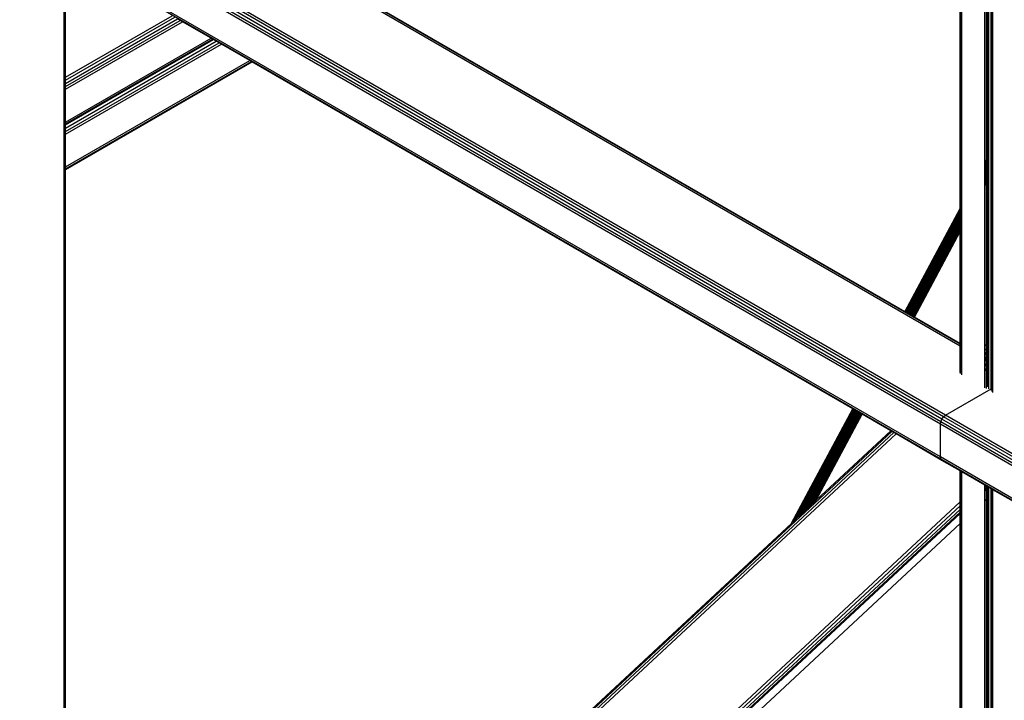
# Model space of a CAD drawing. Header units: millimetres. Extents: x 10 to 1250, y -62 to 528.
# Tile 527 of 656: x 598.937 to 600.015, y 508.25 to 508.995. Entities that reach past the tile are written whole.
import ezdxf

# ---------------------------------------------------------------- set-up
doc = ezdxf.new("R2010")
doc.units = ezdxf.units.MM
doc.header["$LTSCALE"] = 0.05

msp = doc.modelspace()

# ---------------------------------------------------------------- linework, layer by layer
at = {"color": 8}
for p, q in [((599.9683, 508.6064), (599.9683, 510.0375)), ((600.0022, 508.8551), (600.0022, 509.4172)), ((599.9932, 508.8383), (599.9932, 509.412)), ((599.9953, 508.8422), (599.9953, 509.4132)), ((599.9955, 508.8425), (599.9955, 509.4133)), ((599.9965, 508.8445), (599.9965, 509.4139)), ((599.9977, 508.8467), (599.9977, 509.4146)), ((600.0002, 508.8513), (600.0002, 509.416)), ((600.0004, 508.8517), (600.0004, 509.4162)), ((600.0009, 508.8525), (600.0009, 509.4164)), ((599.9664, 508.7884), (599.9664, 509.3966)), ((599.9669, 508.7893), (599.9669, 509.3968)), ((599.9664, 508.6377), (598.9875, 509.2029)), ((599.9664, 508.6397), (598.9893, 509.2039)), ((599.9447, 508.5523), (598.8391, 509.1906)), ((599.9451, 508.555), (598.8395, 509.1934)), ((599.9464, 508.5579), (598.8407, 509.1962)), ((599.9482, 508.5604), (598.8426, 509.1987)), ((599.9504, 508.5621), (598.8448, 509.2004)), ((599.9447, 508.5164), (598.8391, 509.1547)), ((599.9451, 508.5141), (598.8395, 509.1525)), ((599.9058, 508.6754), (599.3116, 509.0185)), ((598.9852, 508.9307), (598.9852, 509.0156)), ((598.9866, 508.9315), (598.9866, 509.0164)), ((598.987, 508.9318), (598.987, 509.0166)), ((598.987, 508.9318), (599.1038, 508.9992)), ((598.987, 508.9288), (599.1064, 508.9977)), ((598.987, 508.9252), (599.1095, 508.9959)), ((598.987, 508.9217), (599.1125, 508.9941)), ((598.987, 508.9187), (599.1151, 508.9926)), ((599.1125, 508.9941), (599.1095, 508.9959)), ((599.1151, 508.9926), (599.1125, 508.9941)), ((599.1462, 508.9747), (599.1151, 508.9926)), ((598.987, 508.8828), (599.1462, 508.9747)), ((598.987, 508.8808), (599.1479, 508.9737)), ((598.987, 508.8801), (599.1486, 508.9733)), ((598.987, 508.8798), (599.1488, 508.9732)), ((598.987, 508.8762), (599.1519, 508.9714)), ((598.987, 508.8727), (599.155, 508.9696)), ((598.987, 508.8697), (599.1576, 508.9681)), ((599.1479, 508.9737), (599.1462, 508.9747)), ((599.1486, 508.9733), (599.1479, 508.9737)), ((599.1488, 508.9732), (599.1486, 508.9733)), ((599.1519, 508.9714), (599.1488, 508.9732)), ((599.155, 508.9696), (599.1519, 508.9714)), ((599.1576, 508.9681), (599.155, 508.9696)), ((599.1886, 508.9502), (599.1576, 508.9681)), ((598.987, 508.8338), (599.1886, 508.9502)), ((598.987, 508.8318), (599.1904, 508.9492)), ((598.987, 508.8311), (599.191, 508.9488)), ((599.1904, 508.9492), (599.1886, 508.9502)), ((599.191, 508.9488), (599.1904, 508.9492)), ((599.8488, 508.5691), (599.191, 508.9488)), ((598.9866, 508.9315), (598.987, 508.9318)), ((598.987, 508.9288), (598.987, 508.9318)), ((598.9852, 508.9307), (598.9866, 508.9315)), ((598.9852, 508.9277), (598.9852, 508.9307)), ((598.9852, 508.9277), (598.9866, 508.9285)), ((598.9852, 508.9242), (598.9852, 508.9277)), ((598.9852, 508.9242), (598.9866, 508.925)), ((598.9852, 508.9206), (598.9852, 508.9242)), ((598.9852, 508.9206), (598.9866, 508.9214)), ((598.9866, 508.9285), (598.9866, 508.9315)), ((598.9866, 508.9285), (598.987, 508.9288)), ((598.9866, 508.925), (598.9866, 508.9285)), ((598.9866, 508.925), (598.987, 508.9252)), ((598.9866, 508.9214), (598.9866, 508.925)), ((598.9866, 508.9214), (598.987, 508.9217)), ((598.9866, 508.9184), (598.9866, 508.9214)), ((598.987, 508.9252), (598.987, 508.9288)), ((598.987, 508.9217), (598.987, 508.9252)), ((598.987, 508.9187), (598.987, 508.9217)), ((598.9852, 508.9176), (598.9852, 508.9206)), ((598.9852, 508.9176), (598.9866, 508.9184)), ((598.9852, 508.8817), (598.9852, 508.9176)), ((598.9866, 508.9184), (598.987, 508.9187)), ((598.9866, 508.8825), (598.9866, 508.9184)), ((598.987, 508.8828), (598.987, 508.9187)), ((598.9852, 508.8817), (598.9866, 508.8825)), ((598.9852, 508.8797), (598.9852, 508.8817)), ((598.9852, 508.8797), (598.9866, 508.8805)), ((598.9852, 508.879), (598.9866, 508.8798)), ((598.9852, 508.879), (598.9852, 508.8797)), ((598.9852, 508.8787), (598.9866, 508.8795)), ((598.9852, 508.8787), (598.9852, 508.879)), ((598.9852, 508.8752), (598.9852, 508.8787)), ((598.9866, 508.8825), (598.987, 508.8828)), ((598.9866, 508.8805), (598.9866, 508.8825)), ((598.9866, 508.8805), (598.987, 508.8808)), ((598.9866, 508.8798), (598.9866, 508.8805)), ((598.9866, 508.8798), (598.987, 508.8801)), ((598.9866, 508.8795), (598.987, 508.8798)), ((598.9866, 508.8795), (598.9866, 508.8798)), ((598.9866, 508.876), (598.9866, 508.8795)), ((598.987, 508.8808), (598.987, 508.8828)), ((598.987, 508.8801), (598.987, 508.8808)), ((598.987, 508.8798), (598.987, 508.8801)), ((598.987, 508.8762), (598.987, 508.8798)), ((598.9852, 508.8752), (598.9866, 508.876)), ((598.9852, 508.8716), (598.9852, 508.8752)), ((598.9852, 508.8716), (598.9866, 508.8724)), ((598.9852, 508.8686), (598.9852, 508.8716)), ((598.9852, 508.8686), (598.9866, 508.8694)), ((598.9852, 508.8327), (598.9852, 508.8686)), ((598.9866, 508.876), (598.987, 508.8762)), ((598.9866, 508.8724), (598.9866, 508.876)), ((598.9866, 508.8724), (598.987, 508.8727)), ((598.9866, 508.8694), (598.9866, 508.8724)), ((598.9866, 508.8694), (598.987, 508.8697)), ((598.9866, 508.8335), (598.9866, 508.8694)), ((598.987, 508.8727), (598.987, 508.8762)), ((598.987, 508.8697), (598.987, 508.8727)), ((598.987, 508.8338), (598.987, 508.8697)), ((599.9965, 508.8445), (599.9977, 508.8467)), ((599.9965, 508.8443), (599.9977, 508.8466)), ((599.9965, 508.844), (599.9977, 508.8463)), ((599.9965, 508.8435), (599.9977, 508.8458)), ((599.9977, 508.8466), (599.9977, 508.8467)), ((599.9977, 508.8463), (599.9977, 508.8466)), ((599.9977, 508.8458), (599.9977, 508.8463)), ((599.9977, 508.8451), (599.9977, 508.8458)), ((600.0002, 508.8513), (600.0004, 508.8517)), ((600.0002, 508.8512), (600.0004, 508.8515)), ((600.0002, 508.8512), (600.0002, 508.8513)), ((600.0002, 508.8508), (600.0004, 508.8512)), ((600.0002, 508.8508), (600.0002, 508.8512)), ((600.0002, 508.8503), (600.0002, 508.8508)), ((600.0002, 508.8503), (600.0004, 508.8507)), ((600.0002, 508.8496), (600.0002, 508.8503)), ((600.0002, 508.8496), (600.0004, 508.85)), ((600.0002, 508.8488), (600.0002, 508.8496)), ((600.0002, 508.8488), (600.0004, 508.8491)), ((600.0002, 508.8477), (600.0002, 508.8488)), ((600.0002, 508.8477), (600.0004, 508.8481)), ((600.0002, 508.8466), (600.0002, 508.8477)), ((600.0002, 508.8466), (600.0004, 508.8469)), ((600.0002, 508.8453), (600.0002, 508.8466)), ((600.0002, 508.8453), (600.0004, 508.8456)), ((600.0004, 508.8517), (600.0009, 508.8525)), ((600.0004, 508.8515), (600.0009, 508.8524)), ((600.0004, 508.8512), (600.0009, 508.8521)), ((600.0004, 508.8515), (600.0004, 508.8517)), ((600.0004, 508.8507), (600.0009, 508.8516)), ((600.0004, 508.8512), (600.0004, 508.8515)), ((600.0004, 508.8507), (600.0004, 508.8512)), ((600.0004, 508.85), (600.0009, 508.8509)), ((600.0004, 508.85), (600.0004, 508.8507)), ((600.0004, 508.8491), (600.0009, 508.85)), ((600.0004, 508.8491), (600.0004, 508.85)), ((600.0004, 508.8481), (600.0004, 508.8491)), ((600.0004, 508.8481), (600.0009, 508.849)), ((600.0004, 508.8469), (600.0004, 508.8481)), ((600.0004, 508.8469), (600.0009, 508.8478)), ((600.0004, 508.8456), (600.0004, 508.8469)), ((600.0004, 508.8456), (600.0009, 508.8465)), ((600.0004, 508.8442), (600.0004, 508.8456)), ((600.0009, 508.8525), (600.0022, 508.8551)), ((600.0009, 508.8524), (600.0022, 508.855)), ((600.0009, 508.8521), (600.0022, 508.8547)), ((600.0009, 508.8516), (600.0022, 508.8542)), ((600.0009, 508.8509), (600.0022, 508.8535)), ((600.0009, 508.85), (600.0022, 508.8526)), ((600.0009, 508.8524), (600.0009, 508.8525)), ((600.0009, 508.8521), (600.0009, 508.8524)), ((600.0009, 508.8516), (600.0009, 508.8521)), ((600.0009, 508.849), (600.0022, 508.8516)), ((600.0009, 508.8509), (600.0009, 508.8516)), ((600.0009, 508.85), (600.0009, 508.8509)), ((600.0009, 508.8478), (600.0022, 508.8504)), ((600.0009, 508.849), (600.0009, 508.85)), ((600.0009, 508.8465), (600.0022, 508.8491)), ((600.0009, 508.8478), (600.0009, 508.849)), ((600.0009, 508.8465), (600.0009, 508.8478)), ((600.0009, 508.8451), (600.0022, 508.8477)), ((600.0009, 508.8451), (600.0009, 508.8465)), ((600.0009, 508.8436), (600.0022, 508.8462)), ((600.0022, 508.855), (600.0022, 508.8551)), ((600.0022, 508.8547), (600.0022, 508.855)), ((600.0022, 508.8542), (600.0022, 508.8547)), ((600.0022, 508.8535), (600.0022, 508.8542)), ((600.0022, 508.8526), (600.0022, 508.8535)), ((600.0022, 508.8516), (600.0022, 508.8526)), ((600.0022, 508.8504), (600.0022, 508.8516)), ((600.0022, 508.8491), (600.0022, 508.8504)), ((600.0022, 508.8477), (600.0022, 508.8491)), ((600.0022, 508.8462), (600.0022, 508.8477)), ((600.0022, 508.8447), (600.0022, 508.8462)), ((599.9932, 508.8383), (599.9953, 508.8422)), ((599.9932, 508.8382), (599.9953, 508.8421)), ((599.9932, 508.8379), (599.9953, 508.8417)), ((599.9932, 508.8374), (599.9953, 508.8412)), ((599.9932, 508.8367), (599.9953, 508.8405)), ((599.9932, 508.8358), (599.9953, 508.8397)), ((599.9932, 508.8348), (599.9953, 508.8386)), ((599.9932, 508.8382), (599.9932, 508.8383)), ((599.9932, 508.8379), (599.9932, 508.8382)), ((599.9932, 508.8374), (599.9932, 508.8379)), ((599.9932, 508.8336), (599.9953, 508.8375)), ((599.9932, 508.8367), (599.9932, 508.8374)), ((599.9932, 508.8358), (599.9932, 508.8367)), ((599.9932, 508.8323), (599.9953, 508.8362)), ((599.9932, 508.8348), (599.9932, 508.8358)), ((599.9932, 508.8336), (599.9932, 508.8348)), ((599.9932, 508.8309), (599.9953, 508.8347)), ((599.9953, 508.8422), (599.9955, 508.8425)), ((599.9953, 508.8421), (599.9955, 508.8424)), ((599.9953, 508.8421), (599.9953, 508.8422)), ((599.9953, 508.8417), (599.9955, 508.8421)), ((599.9953, 508.8417), (599.9953, 508.8421)), ((599.9953, 508.8412), (599.9953, 508.8417)), ((599.9953, 508.8412), (599.9955, 508.8416)), ((599.9953, 508.8405), (599.9953, 508.8412)), ((599.9953, 508.8405), (599.9955, 508.8409)), ((599.9953, 508.8397), (599.9953, 508.8405)), ((599.9953, 508.8397), (599.9955, 508.84)), ((599.9953, 508.8386), (599.9953, 508.8397)), ((599.9953, 508.8386), (599.9955, 508.839)), ((599.9953, 508.8375), (599.9953, 508.8386)), ((599.9953, 508.8375), (599.9955, 508.8378)), ((599.9953, 508.8362), (599.9953, 508.8375)), ((599.9953, 508.8362), (599.9955, 508.8365)), ((599.9953, 508.8347), (599.9953, 508.8362)), ((599.9953, 508.8347), (599.9955, 508.8351)), ((599.9953, 508.8333), (599.9953, 508.8347)), ((599.9955, 508.8425), (599.9965, 508.8445)), ((599.9955, 508.8424), (599.9965, 508.8443)), ((599.9955, 508.8421), (599.9965, 508.844)), ((599.9955, 508.8416), (599.9965, 508.8435)), ((599.9955, 508.8409), (599.9965, 508.8428)), ((599.9955, 508.8424), (599.9955, 508.8425)), ((599.9955, 508.8421), (599.9955, 508.8424)), ((599.9955, 508.8416), (599.9955, 508.8421)), ((599.9955, 508.84), (599.9965, 508.8419)), ((599.9955, 508.8409), (599.9955, 508.8416)), ((599.9955, 508.839), (599.9965, 508.8409)), ((599.9955, 508.84), (599.9955, 508.8409)), ((599.9955, 508.839), (599.9955, 508.84)), ((599.9955, 508.8378), (599.9965, 508.8397)), ((599.9955, 508.8378), (599.9955, 508.839)), ((599.9955, 508.8365), (599.9965, 508.8384)), ((599.9955, 508.8365), (599.9955, 508.8378)), ((599.9955, 508.8351), (599.9965, 508.837)), ((599.9955, 508.8351), (599.9955, 508.8365)), ((599.9955, 508.8336), (599.9965, 508.8355)), ((599.9955, 508.8336), (599.9955, 508.8351)), ((599.9965, 508.8428), (599.9977, 508.8451)), ((599.9965, 508.8443), (599.9965, 508.8445)), ((599.9965, 508.844), (599.9965, 508.8443)), ((599.9965, 508.8419), (599.9977, 508.8442)), ((599.9965, 508.8435), (599.9965, 508.844)), ((599.9965, 508.8428), (599.9965, 508.8435)), ((599.9965, 508.8409), (599.9977, 508.8432)), ((599.9965, 508.8419), (599.9965, 508.8428)), ((599.9965, 508.8397), (599.9977, 508.842)), ((599.9965, 508.8409), (599.9965, 508.8419)), ((599.9965, 508.8397), (599.9965, 508.8409)), ((599.9965, 508.8384), (599.9977, 508.8407)), ((599.9965, 508.8384), (599.9965, 508.8397)), ((599.9965, 508.837), (599.9977, 508.8393)), ((599.9965, 508.837), (599.9965, 508.8384)), ((599.9965, 508.8355), (599.9977, 508.8378)), ((599.9965, 508.8355), (599.9965, 508.837)), ((599.9965, 508.834), (599.9977, 508.8363)), ((599.9965, 508.834), (599.9965, 508.8355)), ((599.9977, 508.8442), (599.9977, 508.8451)), ((599.9977, 508.8432), (599.9977, 508.8442)), ((599.9977, 508.842), (599.9977, 508.8432)), ((599.9977, 508.8407), (599.9977, 508.842)), ((599.9977, 508.8393), (599.9977, 508.8407)), ((599.9977, 508.8378), (599.9977, 508.8393)), ((599.9977, 508.8363), (599.9977, 508.8378)), ((599.9977, 508.8347), (599.9977, 508.8363)), ((600.0002, 508.8439), (600.0002, 508.8453)), ((600.0002, 508.8439), (600.0004, 508.8442)), ((600.0002, 508.8424), (600.0002, 508.8439)), ((600.0002, 508.8424), (600.0004, 508.8427)), ((600.0002, 508.8408), (600.0002, 508.8424)), ((600.0002, 508.8408), (600.0004, 508.8412)), ((600.0002, 508.8392), (600.0002, 508.8408)), ((600.0002, 508.8392), (600.0004, 508.8396)), ((600.0002, 508.8376), (600.0002, 508.8392)), ((600.0002, 508.8376), (600.0004, 508.838)), ((600.0002, 508.8361), (600.0002, 508.8376)), ((600.0002, 508.8361), (600.0004, 508.8364)), ((600.0002, 508.8345), (600.0002, 508.8361)), ((600.0002, 508.8345), (600.0004, 508.8349)), ((600.0004, 508.8442), (600.0009, 508.8451)), ((600.0004, 508.8427), (600.0004, 508.8442)), ((600.0004, 508.8427), (600.0009, 508.8436)), ((600.0004, 508.8412), (600.0004, 508.8427)), ((600.0004, 508.8412), (600.0009, 508.8421)), ((600.0004, 508.8396), (600.0004, 508.8412)), ((600.0004, 508.8396), (600.0009, 508.8405)), ((600.0004, 508.838), (600.0004, 508.8396)), ((600.0004, 508.838), (600.0009, 508.8389)), ((600.0004, 508.8364), (600.0004, 508.838)), ((600.0004, 508.8364), (600.0009, 508.8373)), ((600.0004, 508.8349), (600.0004, 508.8364)), ((600.0004, 508.8349), (600.0009, 508.8358)), ((600.0004, 508.8334), (600.0004, 508.8349)), ((600.0009, 508.8436), (600.0009, 508.8451)), ((600.0009, 508.8421), (600.0022, 508.8447)), ((600.0009, 508.8421), (600.0009, 508.8436)), ((600.0009, 508.8405), (600.0022, 508.8431)), ((600.0009, 508.8405), (600.0009, 508.8421)), ((600.0009, 508.8389), (600.0022, 508.8415)), ((600.0009, 508.8389), (600.0009, 508.8405)), ((600.0009, 508.8373), (600.0022, 508.8399)), ((600.0009, 508.8373), (600.0009, 508.8389)), ((600.0009, 508.8358), (600.0022, 508.8384)), ((600.0009, 508.8358), (600.0009, 508.8373)), ((600.0009, 508.8343), (600.0022, 508.8369)), ((600.0009, 508.8343), (600.0009, 508.8358)), ((600.0009, 508.8329), (600.0022, 508.8355)), ((600.0022, 508.8431), (600.0022, 508.8447)), ((600.0022, 508.8415), (600.0022, 508.8431)), ((600.0022, 508.8399), (600.0022, 508.8415)), ((600.0022, 508.8384), (600.0022, 508.8399)), ((600.0022, 508.8369), (600.0022, 508.8384)), ((600.0022, 508.8355), (600.0022, 508.8369)), ((600.0022, 508.8342), (600.0022, 508.8355)), ((598.9852, 508.8327), (598.9866, 508.8335)), ((598.9852, 508.8307), (598.9852, 508.8327)), ((598.9852, 508.8307), (598.9866, 508.8315)), ((598.9852, 508.83), (598.9866, 508.8308)), ((598.9852, 508.83), (598.9852, 508.8307)), ((598.9852, 507.7039), (598.9852, 508.83)), ((598.9866, 508.8335), (598.987, 508.8338)), ((598.9866, 508.8315), (598.9866, 508.8335)), ((598.9866, 508.8315), (598.987, 508.8318)), ((598.9866, 508.8308), (598.9866, 508.8315)), ((598.9866, 508.8308), (598.987, 508.8311)), ((598.9866, 507.7052), (598.9866, 508.8308)), ((598.987, 508.8318), (598.987, 508.8338)), ((598.987, 508.8311), (598.987, 508.8318)), ((598.987, 507.7056), (598.987, 508.8311)), ((599.9932, 508.8323), (599.9932, 508.8336)), ((599.9932, 508.8294), (599.9953, 508.8333)), ((599.9932, 508.8309), (599.9932, 508.8323)), ((599.9932, 508.8279), (599.9953, 508.8317)), ((599.9932, 508.8294), (599.9932, 508.8309)), ((599.9932, 508.8263), (599.9953, 508.8301)), ((599.9932, 508.8279), (599.9932, 508.8294)), ((599.9932, 508.8247), (599.9953, 508.8285)), ((599.9932, 508.8263), (599.9932, 508.8279)), ((599.9932, 508.8231), (599.9953, 508.827)), ((599.9932, 508.8247), (599.9932, 508.8263)), ((599.9932, 508.8216), (599.9953, 508.8254)), ((599.9932, 508.8231), (599.9932, 508.8247)), ((599.9932, 508.8201), (599.9953, 508.8239)), ((599.9953, 508.8333), (599.9955, 508.8336)), ((599.9953, 508.8317), (599.9953, 508.8333)), ((599.9953, 508.8317), (599.9955, 508.8321)), ((599.9953, 508.8301), (599.9953, 508.8317)), ((599.9953, 508.8301), (599.9955, 508.8305)), ((599.9953, 508.8285), (599.9953, 508.8301)), ((599.9953, 508.8285), (599.9955, 508.8289)), ((599.9953, 508.827), (599.9953, 508.8285)), ((599.9953, 508.827), (599.9955, 508.8273)), ((599.9953, 508.8254), (599.9953, 508.827)), ((599.9953, 508.8254), (599.9955, 508.8258)), ((599.9953, 508.8239), (599.9953, 508.8254)), ((599.9953, 508.8239), (599.9955, 508.8243)), ((599.9953, 508.8226), (599.9953, 508.8239)), ((599.9955, 508.8321), (599.9965, 508.834)), ((599.9955, 508.8321), (599.9955, 508.8336)), ((599.9955, 508.8305), (599.9965, 508.8324)), ((599.9955, 508.8305), (599.9955, 508.8321)), ((599.9955, 508.8289), (599.9965, 508.8308)), ((599.9955, 508.8289), (599.9955, 508.8305)), ((599.9955, 508.8273), (599.9965, 508.8292)), ((599.9955, 508.8273), (599.9955, 508.8289)), ((599.9955, 508.8258), (599.9965, 508.8277)), ((599.9955, 508.8258), (599.9955, 508.8273)), ((599.9955, 508.8243), (599.9965, 508.8262)), ((599.9955, 508.8243), (599.9955, 508.8258)), ((599.9955, 508.8229), (599.9965, 508.8248)), ((599.9955, 508.8229), (599.9955, 508.8243)), ((599.9965, 508.8324), (599.9977, 508.8347)), ((599.9965, 508.8324), (599.9965, 508.834)), ((599.9965, 508.8308), (599.9977, 508.8331)), ((599.9965, 508.8308), (599.9965, 508.8324)), ((599.9965, 508.8292), (599.9977, 508.8315)), ((599.9965, 508.8292), (599.9965, 508.8308)), ((599.9965, 508.8277), (599.9977, 508.83)), ((599.9965, 508.8277), (599.9965, 508.8292)), ((599.9965, 508.8262), (599.9977, 508.8285)), ((599.9965, 508.8262), (599.9965, 508.8277)), ((599.9965, 508.8248), (599.9977, 508.8271)), ((599.9965, 508.8248), (599.9965, 508.8262)), ((599.9965, 508.8236), (599.9977, 508.8258)), ((599.9965, 508.8236), (599.9965, 508.8248)), ((599.9965, 508.8224), (599.9977, 508.8247)), ((599.9977, 508.8331), (599.9977, 508.8347)), ((599.9977, 508.8315), (599.9977, 508.8331)), ((599.9977, 508.83), (599.9977, 508.8315)), ((599.9977, 508.8285), (599.9977, 508.83)), ((599.9977, 508.8271), (599.9977, 508.8285)), ((599.9977, 508.8258), (599.9977, 508.8271)), ((599.9977, 508.8247), (599.9977, 508.8258)), ((599.9977, 508.8237), (599.9977, 508.8247)), ((600.0002, 508.8331), (600.0002, 508.8345)), ((600.0002, 508.8331), (600.0004, 508.8334)), ((600.0002, 508.8317), (600.0002, 508.8331)), ((600.0002, 508.8317), (600.0004, 508.832)), ((600.0002, 508.8304), (600.0002, 508.8317)), ((600.0002, 508.8304), (600.0004, 508.8308)), ((600.0002, 508.8292), (600.0002, 508.8304)), ((600.0002, 508.8292), (600.0004, 508.8296)), ((600.0002, 508.8282), (600.0002, 508.8292)), ((600.0002, 508.8282), (600.0004, 508.8286)), ((600.0002, 508.8274), (600.0002, 508.8282)), ((600.0002, 508.8274), (600.0004, 508.8278)), ((600.0002, 508.8267), (600.0002, 508.8274)), ((600.0002, 508.8267), (600.0004, 508.8271)), ((600.0002, 508.8263), (600.0002, 508.8267)), ((600.0002, 508.8263), (600.0004, 508.8266)), ((600.0002, 508.826), (600.0004, 508.8263)), ((600.0002, 508.826), (600.0002, 508.8263)), ((600.0002, 508.8259), (600.0002, 508.826)), ((600.0002, 508.6422), (600.0002, 508.8259)), ((600.0004, 508.8334), (600.0009, 508.8343)), ((600.0004, 508.832), (600.0004, 508.8334)), ((600.0004, 508.832), (600.0009, 508.8329)), ((600.0004, 508.8308), (600.0004, 508.832)), ((600.0004, 508.8308), (600.0009, 508.8317)), ((600.0004, 508.8296), (600.0004, 508.8308)), ((600.0004, 508.8296), (600.0009, 508.8305)), ((600.0004, 508.8286), (600.0004, 508.8296)), ((600.0004, 508.8286), (600.0009, 508.8295)), ((600.0004, 508.8278), (600.0009, 508.8287)), ((600.0004, 508.8278), (600.0004, 508.8286)), ((600.0004, 508.8271), (600.0009, 508.828)), ((600.0004, 508.8271), (600.0004, 508.8278)), ((600.0004, 508.8266), (600.0009, 508.8275)), ((600.0004, 508.8264), (600.0009, 508.8272)), ((600.0004, 508.8266), (600.0004, 508.8271)), ((600.0004, 508.8264), (600.0004, 508.8266)), ((600.0004, 508.8263), (600.0004, 508.8264)), ((600.0004, 508.6423), (600.0004, 508.8263)), ((600.0009, 508.8329), (600.0009, 508.8343)), ((600.0009, 508.8317), (600.0022, 508.8342)), ((600.0009, 508.8305), (600.0022, 508.8331)), ((600.0009, 508.8317), (600.0009, 508.8329)), ((600.0009, 508.8295), (600.0022, 508.8321)), ((600.0009, 508.8305), (600.0009, 508.8317)), ((600.0009, 508.8287), (600.0022, 508.8313)), ((600.0009, 508.828), (600.0022, 508.8306)), ((600.0009, 508.8295), (600.0009, 508.8305)), ((600.0009, 508.8275), (600.0022, 508.8301)), ((600.0009, 508.8273), (600.0022, 508.8298)), ((600.0009, 508.8287), (600.0009, 508.8295)), ((600.0009, 508.828), (600.0009, 508.8287)), ((600.0009, 508.8275), (600.0009, 508.828)), ((600.0009, 508.8273), (600.0009, 508.8275)), ((600.0009, 508.8272), (600.0009, 508.8273)), ((600.0009, 508.6426), (600.0009, 508.8272)), ((600.0022, 508.8331), (600.0022, 508.8342)), ((600.0022, 508.8321), (600.0022, 508.8331)), ((600.0022, 508.8313), (600.0022, 508.8321)), ((600.0022, 508.8306), (600.0022, 508.8313)), ((600.0022, 508.8301), (600.0022, 508.8306)), ((600.0022, 508.8298), (600.0022, 508.8301)), ((600.0022, 508.6434), (600.0022, 508.8298)), ((599.9932, 508.8216), (599.9932, 508.8231)), ((599.9932, 508.8187), (599.9953, 508.8226)), ((599.9932, 508.8201), (599.9932, 508.8216)), ((599.9932, 508.8174), (599.9953, 508.8213)), ((599.9932, 508.8163), (599.9953, 508.8201)), ((599.9932, 508.8187), (599.9932, 508.8201)), ((599.9932, 508.8153), (599.9953, 508.8191)), ((599.9932, 508.8174), (599.9932, 508.8187)), ((599.9932, 508.8144), (599.9953, 508.8183)), ((599.9932, 508.8138), (599.9953, 508.8176)), ((599.9932, 508.8163), (599.9932, 508.8174)), ((599.9932, 508.8133), (599.9953, 508.8172)), ((599.9932, 508.813), (599.9953, 508.8168)), ((599.9932, 508.8153), (599.9932, 508.8163)), ((599.9932, 508.8144), (599.9932, 508.8153)), ((599.9932, 508.8138), (599.9932, 508.8144)), ((599.9932, 508.8133), (599.9932, 508.8138)), ((599.9932, 508.813), (599.9932, 508.8133)), ((599.9953, 508.8226), (599.9955, 508.8229)), ((599.9953, 508.8213), (599.9953, 508.8226)), ((599.9953, 508.8213), (599.9955, 508.8216)), ((599.9953, 508.8201), (599.9953, 508.8213)), ((599.9953, 508.8201), (599.9955, 508.8205)), ((599.9953, 508.8191), (599.9953, 508.8201)), ((599.9953, 508.8191), (599.9955, 508.8195)), ((599.9953, 508.8183), (599.9953, 508.8191)), ((599.9953, 508.8183), (599.9955, 508.8186)), ((599.9953, 508.8176), (599.9953, 508.8183)), ((599.9953, 508.8176), (599.9955, 508.818)), ((599.9953, 508.8172), (599.9953, 508.8176)), ((599.9953, 508.8172), (599.9955, 508.8175)), ((599.9953, 508.8169), (599.9953, 508.8172)), ((599.9953, 508.8169), (599.9955, 508.8171)), ((599.9953, 508.8168), (599.9953, 508.8169)), ((599.9953, 508.6393), (599.9953, 508.8168)), ((599.9955, 508.8216), (599.9965, 508.8236)), ((599.9955, 508.8216), (599.9955, 508.8229)), ((599.9955, 508.8205), (599.9965, 508.8224)), ((599.9955, 508.8205), (599.9955, 508.8216)), ((599.9955, 508.8195), (599.9965, 508.8214)), ((599.9955, 508.8186), (599.9965, 508.8206)), ((599.9955, 508.8195), (599.9955, 508.8205)), ((599.9955, 508.818), (599.9965, 508.8199)), ((599.9955, 508.8186), (599.9955, 508.8195)), ((599.9955, 508.8175), (599.9965, 508.8194)), ((599.9955, 508.8172), (599.9965, 508.8191)), ((599.9955, 508.818), (599.9955, 508.8186)), ((599.9955, 508.8175), (599.9955, 508.818)), ((599.9955, 508.8172), (599.9955, 508.8175)), ((599.9955, 508.8171), (599.9955, 508.8172)), ((599.9955, 508.6395), (599.9955, 508.8171)), ((599.9965, 508.8214), (599.9977, 508.8237)), ((599.9965, 508.8224), (599.9965, 508.8236)), ((599.9965, 508.8206), (599.9977, 508.8228)), ((599.9965, 508.8214), (599.9965, 508.8224)), ((599.9965, 508.8199), (599.9977, 508.8222)), ((599.9965, 508.8194), (599.9977, 508.8217)), ((599.9965, 508.8206), (599.9965, 508.8214)), ((599.9965, 508.8192), (599.9977, 508.8213)), ((599.9965, 508.8199), (599.9965, 508.8206)), ((599.9965, 508.8194), (599.9965, 508.8199)), ((599.9965, 508.8192), (599.9965, 508.8194)), ((599.9965, 508.8191), (599.9965, 508.8192)), ((599.9965, 508.6401), (599.9965, 508.8191)), ((599.9977, 508.8228), (599.9977, 508.8237)), ((599.9977, 508.8222), (599.9977, 508.8228)), ((599.9977, 508.8217), (599.9977, 508.8222)), ((599.9977, 508.8213), (599.9977, 508.8217)), ((599.9977, 508.6408), (599.9977, 508.8213)), ((599.9932, 508.8129), (599.9932, 508.813)), ((599.9932, 508.6382), (599.9932, 508.8129)), ((599.9058, 508.6754), (599.9664, 508.7884)), ((599.9059, 508.6754), (599.9664, 508.7883)), ((599.906, 508.6753), (599.9664, 508.788)), ((599.9062, 508.6752), (599.9664, 508.7875)), ((599.9065, 508.675), (599.9664, 508.7868)), ((599.9068, 508.6748), (599.9664, 508.7859)), ((599.9073, 508.6746), (599.9664, 508.7849)), ((599.9077, 508.6743), (599.9664, 508.7837)), ((599.9083, 508.674), (599.9664, 508.7824)), ((599.9089, 508.6737), (599.9664, 508.781)), ((599.9664, 508.7884), (599.9669, 508.7893)), ((599.9664, 508.7883), (599.9669, 508.7892)), ((599.9664, 508.788), (599.9669, 508.7889)), ((599.9664, 508.7883), (599.9664, 508.7884)), ((599.9664, 508.7875), (599.9669, 508.7883)), ((599.9664, 508.788), (599.9664, 508.7883)), ((599.9664, 508.7875), (599.9664, 508.788)), ((599.9664, 508.7868), (599.9669, 508.7876)), ((599.9664, 508.7868), (599.9664, 508.7875)), ((599.9664, 508.7859), (599.9669, 508.7868)), ((599.9664, 508.7859), (599.9664, 508.7868)), ((599.9664, 508.7849), (599.9664, 508.7859)), ((599.9664, 508.7849), (599.9669, 508.7857)), ((599.9664, 508.7837), (599.9664, 508.7849)), ((599.9664, 508.7837), (599.9669, 508.7846)), ((599.9664, 508.7824), (599.9664, 508.7837)), ((599.9664, 508.7824), (599.9669, 508.7833)), ((599.9664, 508.781), (599.9664, 508.7824)), ((599.9664, 508.781), (599.9669, 508.7819)), ((599.9664, 508.7795), (599.9664, 508.781)), ((599.9669, 508.7892), (599.9669, 508.7893)), ((599.9669, 508.7889), (599.9669, 508.7892)), ((599.9669, 508.7883), (599.9669, 508.7889)), ((599.9669, 508.7876), (599.9669, 508.7883)), ((599.9669, 508.7868), (599.9669, 508.7876)), ((599.9669, 508.7857), (599.9669, 508.7868)), ((599.9669, 508.7846), (599.9669, 508.7857)), ((599.9669, 508.7833), (599.9669, 508.7846)), ((599.9669, 508.7819), (599.9669, 508.7833)), ((599.9669, 508.7804), (599.9669, 508.7819)), ((599.9095, 508.6733), (599.9664, 508.7795)), ((599.9101, 508.6729), (599.9664, 508.7779)), ((599.9107, 508.6726), (599.9664, 508.7764)), ((599.9114, 508.6722), (599.9664, 508.7748)), ((599.912, 508.6718), (599.9664, 508.7732)), ((599.9127, 508.6715), (599.9664, 508.7716)), ((599.9133, 508.6711), (599.9664, 508.7702)), ((599.9664, 508.7795), (599.9669, 508.7804)), ((599.9664, 508.7779), (599.9664, 508.7795)), ((599.9664, 508.7779), (599.9669, 508.7788)), ((599.9664, 508.7764), (599.9664, 508.7779)), ((599.9664, 508.7764), (599.9669, 508.7772)), ((599.9664, 508.7748), (599.9664, 508.7764)), ((599.9664, 508.7748), (599.9669, 508.7757)), ((599.9664, 508.7732), (599.9664, 508.7748)), ((599.9664, 508.7732), (599.9669, 508.7741)), ((599.9664, 508.7716), (599.9664, 508.7732)), ((599.9664, 508.7716), (599.9669, 508.7725)), ((599.9664, 508.7702), (599.9664, 508.7716)), ((599.9664, 508.7702), (599.9669, 508.7711)), ((599.9664, 508.7688), (599.9664, 508.7702)), ((599.9669, 508.7788), (599.9669, 508.7804)), ((599.9669, 508.7772), (599.9669, 508.7788)), ((599.9669, 508.7757), (599.9669, 508.7772)), ((599.9669, 508.7741), (599.9669, 508.7757)), ((599.9669, 508.7725), (599.9669, 508.7741)), ((599.9669, 508.7711), (599.9669, 508.7725)), ((599.9669, 508.7697), (599.9669, 508.7711)), ((599.9139, 508.6708), (599.9664, 508.7688)), ((599.9144, 508.6705), (599.9664, 508.7675)), ((599.9148, 508.6702), (599.9664, 508.7664)), ((599.9153, 508.67), (599.9664, 508.7654)), ((599.9156, 508.6698), (599.9664, 508.7645)), ((599.9159, 508.6696), (599.9664, 508.7639)), ((599.9161, 508.6695), (599.9664, 508.7634)), ((599.9162, 508.6694), (599.9664, 508.763)), ((599.9162, 508.6694), (599.9664, 508.763)), ((599.9664, 508.7688), (599.9669, 508.7697)), ((599.9664, 508.7675), (599.9664, 508.7688)), ((599.9664, 508.7675), (599.9669, 508.7684)), ((599.9664, 508.7664), (599.9664, 508.7675)), ((599.9664, 508.7664), (599.9669, 508.7672)), ((599.9664, 508.7654), (599.9664, 508.7664)), ((599.9664, 508.7654), (599.9669, 508.7662)), ((599.9664, 508.7645), (599.9669, 508.7654)), ((599.9664, 508.7645), (599.9664, 508.7654)), ((599.9664, 508.7639), (599.9669, 508.7647)), ((599.9664, 508.7639), (599.9664, 508.7645)), ((599.9664, 508.7634), (599.9669, 508.7643)), ((599.9664, 508.7631), (599.9669, 508.7639)), ((599.9664, 508.7634), (599.9664, 508.7639)), ((599.9664, 508.7631), (599.9664, 508.7634)), ((599.9664, 508.763), (599.9664, 508.7631)), ((599.9664, 508.6404), (599.9664, 508.763)), ((599.9669, 508.7684), (599.9669, 508.7697)), ((599.9669, 508.7672), (599.9669, 508.7684)), ((599.9669, 508.7662), (599.9669, 508.7672)), ((599.9669, 508.7654), (599.9669, 508.7662)), ((599.9669, 508.7647), (599.9669, 508.7654)), ((599.9669, 508.7643), (599.9669, 508.7647)), ((599.9669, 508.7639), (599.9669, 508.7643)), ((599.9669, 508.6401), (599.9669, 508.7639)), ((599.9059, 508.6754), (599.9058, 508.6754)), ((599.906, 508.6753), (599.9059, 508.6754)), ((599.9062, 508.6752), (599.906, 508.6753)), ((599.9065, 508.675), (599.9062, 508.6752)), ((599.9068, 508.6748), (599.9065, 508.675)), ((599.9073, 508.6746), (599.9068, 508.6748)), ((599.9077, 508.6743), (599.9073, 508.6746)), ((599.9083, 508.674), (599.9077, 508.6743)), ((599.9089, 508.6737), (599.9083, 508.674)), ((599.9095, 508.6733), (599.9089, 508.6737)), ((599.9101, 508.6729), (599.9095, 508.6733)), ((599.9107, 508.6726), (599.9101, 508.6729)), ((599.9114, 508.6722), (599.9107, 508.6726)), ((599.912, 508.6718), (599.9114, 508.6722)), ((599.9127, 508.6715), (599.912, 508.6718)), ((599.9133, 508.6711), (599.9127, 508.6715)), ((599.9139, 508.6708), (599.9133, 508.6711)), ((599.9144, 508.6705), (599.9139, 508.6708)), ((599.9148, 508.6702), (599.9144, 508.6705)), ((599.9153, 508.67), (599.9148, 508.6702)), ((599.9156, 508.6698), (599.9153, 508.67)), ((599.9159, 508.6696), (599.9156, 508.6698)), ((599.9161, 508.6695), (599.9159, 508.6696)), ((599.9162, 508.6694), (599.9161, 508.6695)), ((599.9162, 508.6694), (599.9162, 508.6694)), ((599.9664, 508.6404), (599.9162, 508.6694)), ((599.9977, 508.6408), (599.9965, 508.6401)), ((599.9977, 508.6362), (599.9977, 508.6408)), ((600.0004, 508.6423), (600.0002, 508.6422)), ((600.0002, 508.6376), (600.0002, 508.6422)), ((600.0009, 508.6426), (600.0004, 508.6423)), ((600.0004, 508.6377), (600.0004, 508.6423)), ((600.0022, 508.6434), (600.0009, 508.6426)), ((600.0009, 508.638), (600.0009, 508.6426)), ((600.0022, 508.6388), (600.0022, 508.6434)), ((599.9664, 508.6397), (599.9664, 508.6404)), ((599.9669, 508.6401), (599.9664, 508.6404)), ((599.9669, 508.6394), (599.9664, 508.6397)), ((599.9664, 508.6377), (599.9664, 508.6397)), ((599.9669, 508.6374), (599.9664, 508.6377)), ((599.9664, 508.609), (599.9664, 508.6377)), ((599.9669, 508.6394), (599.9669, 508.6401)), ((599.9669, 508.6374), (599.9669, 508.6394)), ((599.9669, 508.6076), (599.9669, 508.6374)), ((599.9953, 508.6393), (599.9932, 508.6382)), ((599.9932, 508.6336), (599.9932, 508.6382)), ((599.9932, 508.6336), (599.9953, 508.6348)), ((599.9932, 508.6296), (599.9932, 508.6336)), ((599.9932, 508.6296), (599.9953, 508.6315)), ((599.9932, 508.628), (599.9953, 508.6299)), ((599.9955, 508.6395), (599.9953, 508.6393)), ((599.9953, 508.6348), (599.9953, 508.6393)), ((599.9953, 508.6348), (599.9955, 508.6349)), ((599.9953, 508.6315), (599.9953, 508.6348)), ((599.9953, 508.6315), (599.9955, 508.6317)), ((599.9953, 508.6299), (599.9953, 508.6315)), ((599.9953, 508.6299), (599.9955, 508.6301)), ((599.9953, 508.6269), (599.9953, 508.6299)), ((599.9965, 508.6401), (599.9955, 508.6395)), ((599.9955, 508.6349), (599.9955, 508.6395)), ((599.9955, 508.6349), (599.9965, 508.6355)), ((599.9955, 508.6317), (599.9955, 508.6349)), ((599.9955, 508.6317), (599.9965, 508.6326)), ((599.9955, 508.6301), (599.9955, 508.6317)), ((599.9955, 508.6301), (599.9965, 508.6311)), ((599.9955, 508.6271), (599.9955, 508.6301)), ((599.9965, 508.6355), (599.9965, 508.6401)), ((599.9965, 508.6355), (599.9977, 508.6362)), ((599.9965, 508.6326), (599.9965, 508.6355)), ((599.9965, 508.6326), (599.9977, 508.6338)), ((599.9965, 508.6311), (599.9965, 508.6326)), ((599.9965, 508.6311), (599.9977, 508.6322)), ((599.9965, 508.6281), (599.9965, 508.6311)), ((599.9977, 508.6338), (599.9977, 508.6362)), ((599.9977, 508.6322), (599.9977, 508.6338)), ((599.9977, 508.6292), (599.9977, 508.6322)), ((600.0002, 508.6376), (600.0004, 508.6377)), ((600.0002, 508.636), (600.0002, 508.6376)), ((600.0002, 508.636), (600.0004, 508.6362)), ((600.0002, 508.6345), (600.0002, 508.636)), ((600.0002, 508.6345), (600.0004, 508.6347)), ((600.0002, 508.6315), (600.0002, 508.6345)), ((600.0002, 508.6315), (600.0004, 508.6317)), ((600.0002, 508.6307), (600.0002, 508.6315)), ((600.0002, 508.6307), (600.0004, 508.6309)), ((600.0002, 508.6299), (600.0002, 508.6307)), ((600.0002, 508.6299), (600.0004, 508.63)), ((600.0004, 508.6377), (600.0009, 508.638)), ((600.0004, 508.6362), (600.0004, 508.6377)), ((600.0004, 508.6362), (600.0009, 508.6367)), ((600.0004, 508.6347), (600.0004, 508.6362)), ((600.0004, 508.6347), (600.0009, 508.6351)), ((600.0004, 508.6317), (600.0004, 508.6347)), ((600.0004, 508.6317), (600.0009, 508.6321)), ((600.0004, 508.6309), (600.0004, 508.6317)), ((600.0004, 508.6309), (600.0009, 508.6313)), ((600.0004, 508.63), (600.0004, 508.6309)), ((600.0004, 508.63), (600.0009, 508.6305)), ((600.0004, 508.6286), (600.0004, 508.63)), ((600.0009, 508.638), (600.0022, 508.6388)), ((600.0009, 508.6367), (600.0022, 508.638)), ((600.0009, 508.6367), (600.0009, 508.638)), ((600.0009, 508.6351), (600.0009, 508.6367)), ((600.0009, 508.6351), (600.0022, 508.6364)), ((600.0009, 508.6321), (600.0009, 508.6351)), ((600.0009, 508.6321), (600.0022, 508.6334)), ((600.0009, 508.6313), (600.0022, 508.6326)), ((600.0009, 508.6313), (600.0009, 508.6321)), ((600.0009, 508.6305), (600.0022, 508.6318)), ((600.0009, 508.6305), (600.0009, 508.6313)), ((600.0009, 508.629), (600.0009, 508.6305)), ((600.0009, 508.629), (600.0022, 508.6303)), ((600.0022, 508.638), (600.0022, 508.6388)), ((600.0022, 508.6364), (600.0022, 508.638)), ((600.0022, 508.6334), (600.0022, 508.6364)), ((600.0022, 508.6326), (600.0022, 508.6334)), ((600.0022, 508.6318), (600.0022, 508.6326)), ((600.0022, 508.6303), (600.0022, 508.6318)), ((600.0022, 508.6295), (600.0022, 508.6303)), ((599.9932, 508.628), (599.9932, 508.6296)), ((599.9932, 508.625), (599.9932, 508.628)), ((599.9932, 508.625), (599.9953, 508.6269)), ((599.9937, 508.6247), (599.9932, 508.625)), ((599.9932, 508.6242), (599.9932, 508.625)), ((599.9932, 508.625), (599.9932, 508.625)), ((599.9953, 508.623), (599.9932, 508.6242)), ((599.9932, 508.6222), (599.9932, 508.6242)), ((599.9953, 508.621), (599.9932, 508.6222)), ((599.9932, 508.6187), (599.9932, 508.6222)), ((599.9937, 508.6247), (599.9953, 508.6261)), ((599.9943, 508.6244), (599.9937, 508.6247)), ((599.9943, 508.6244), (599.9953, 508.6253)), ((599.9952, 508.6238), (599.9943, 508.6244)), ((599.9952, 508.6238), (599.9953, 508.6238)), ((599.9953, 508.623), (599.9952, 508.6238)), ((599.9952, 508.6238), (599.9955, 508.6237)), ((599.9953, 508.6269), (599.9955, 508.6271)), ((599.9953, 508.6261), (599.9953, 508.6269)), ((599.9953, 508.6261), (599.9955, 508.6263)), ((599.9953, 508.6253), (599.9953, 508.6261)), ((599.9953, 508.6253), (599.9955, 508.6255)), ((599.9953, 508.6238), (599.9953, 508.6253)), ((599.9953, 508.6238), (599.9955, 508.624)), ((599.9955, 508.6229), (599.9953, 508.623)), ((599.9953, 508.621), (599.9953, 508.623)), ((599.9953, 508.6157), (599.9953, 508.621)), ((599.9955, 508.6209), (599.9953, 508.621)), ((599.9955, 508.6271), (599.9965, 508.6281)), ((599.9955, 508.6263), (599.9965, 508.6273)), ((599.9955, 508.6263), (599.9955, 508.6271)), ((599.9955, 508.6255), (599.9965, 508.6264)), ((599.9955, 508.6255), (599.9955, 508.6263)), ((599.9955, 508.624), (599.9955, 508.6255)), ((599.9955, 508.624), (599.9965, 508.625)), ((599.9955, 508.6237), (599.9955, 508.624)), ((599.9955, 508.6229), (599.9955, 508.6237)), ((599.9958, 508.6235), (599.9955, 508.6237)), ((599.9965, 508.6223), (599.9955, 508.6229)), ((599.9955, 508.6209), (599.9955, 508.6229)), ((599.9955, 508.6154), (599.9955, 508.6209)), ((599.9965, 508.6203), (599.9955, 508.6209)), ((599.9958, 508.6235), (599.9965, 508.6241)), ((599.9966, 508.623), (599.9958, 508.6235)), ((599.9965, 508.6281), (599.9977, 508.6292)), ((599.9965, 508.6273), (599.9977, 508.6284)), ((599.9965, 508.6273), (599.9965, 508.6281)), ((599.9965, 508.6264), (599.9977, 508.6276)), ((599.9965, 508.6264), (599.9965, 508.6273)), ((599.9965, 508.625), (599.9965, 508.6264)), ((599.9965, 508.625), (599.9977, 508.6261)), ((599.9965, 508.6241), (599.9977, 508.6253)), ((599.9965, 508.6241), (599.9965, 508.625)), ((599.9966, 508.623), (599.9965, 508.6241)), ((599.9965, 508.6223), (599.9966, 508.623)), ((599.9977, 508.6216), (599.9965, 508.6223)), ((599.9965, 508.6203), (599.9965, 508.6223)), ((599.9977, 508.6196), (599.9965, 508.6203)), ((599.9965, 508.6139), (599.9965, 508.6203)), ((599.9966, 508.623), (599.9977, 508.6241)), ((599.9977, 508.6224), (599.9966, 508.623)), ((599.9977, 508.6284), (599.9977, 508.6292)), ((599.9977, 508.6276), (599.9977, 508.6284)), ((599.9977, 508.6261), (599.9977, 508.6276)), ((599.9977, 508.6253), (599.9977, 508.6261)), ((599.9977, 508.6241), (599.9977, 508.6253)), ((599.9977, 508.6224), (599.9977, 508.6241)), ((599.9977, 508.6216), (599.9977, 508.6224)), ((599.9977, 508.6196), (599.9977, 508.6216)), ((599.9977, 508.6121), (599.9977, 508.6196)), ((600.0002, 508.6284), (600.0002, 508.6299)), ((600.0002, 508.6284), (600.0004, 508.6286)), ((600.0002, 508.6275), (600.0002, 508.6284)), ((600.0002, 508.6275), (600.0004, 508.6277)), ((600.0002, 508.6264), (600.0002, 508.6275)), ((600.0002, 508.6264), (600.0004, 508.6266)), ((600.0002, 508.6243), (600.0002, 508.6264)), ((600.0002, 508.6243), (600.0004, 508.6245)), ((600.0002, 508.6233), (600.0002, 508.6243)), ((600.0002, 508.6233), (600.0004, 508.6235)), ((600.0002, 508.6209), (600.0002, 508.6233)), ((600.0004, 508.6208), (600.0002, 508.6209)), ((600.0002, 508.6202), (600.0002, 508.6209)), ((600.0004, 508.6201), (600.0002, 508.6202)), ((600.0002, 508.6182), (600.0002, 508.6202)), ((600.0004, 508.6286), (600.0009, 508.629)), ((600.0004, 508.6277), (600.0004, 508.6286)), ((600.0004, 508.6277), (600.0009, 508.6282)), ((600.0004, 508.6266), (600.0004, 508.6277)), ((600.0004, 508.6266), (600.0009, 508.627)), ((600.0004, 508.6245), (600.0004, 508.6266)), ((600.0004, 508.6245), (600.0009, 508.6249)), ((600.0004, 508.6235), (600.0004, 508.6245)), ((600.0004, 508.6235), (600.0009, 508.6239)), ((600.0004, 508.6208), (600.0004, 508.6235)), ((600.0009, 508.6205), (600.0004, 508.6208)), ((600.0004, 508.6201), (600.0004, 508.6208)), ((600.0009, 508.6198), (600.0004, 508.6201)), ((600.0004, 508.6181), (600.0004, 508.6201)), ((600.0009, 508.6282), (600.0022, 508.6295)), ((600.0009, 508.6282), (600.0009, 508.629)), ((600.0009, 508.627), (600.0022, 508.6283)), ((600.0009, 508.627), (600.0009, 508.6282)), ((600.0009, 508.6249), (600.0009, 508.627)), ((600.0009, 508.6249), (600.0022, 508.6262)), ((600.0009, 508.6239), (600.0022, 508.6252)), ((600.0009, 508.6239), (600.0009, 508.6249)), ((600.0009, 508.6205), (600.0009, 508.6239)), ((600.0022, 508.6197), (600.0009, 508.6205)), ((600.0009, 508.6198), (600.0009, 508.6205)), ((600.0022, 508.619), (600.0009, 508.6198)), ((600.0009, 508.6178), (600.0009, 508.6198)), ((600.0022, 508.6283), (600.0022, 508.6295)), ((600.0022, 508.6262), (600.0022, 508.6283)), ((600.0022, 508.6252), (600.0022, 508.6262)), ((600.0022, 508.6197), (600.0022, 508.6252)), ((600.0022, 508.619), (600.0022, 508.6197)), ((599.9953, 508.6157), (599.9932, 508.6187)), ((599.9932, 508.6129), (599.9932, 508.6187)), ((599.9932, 508.6129), (599.9949, 508.6105)), ((599.9932, 508.6114), (599.9932, 508.6129)), ((599.9932, 508.5921), (599.9932, 508.6114)), ((599.9953, 508.5913), (599.9953, 508.6157)), ((599.9955, 508.6154), (599.9953, 508.6157)), ((599.9955, 508.5934), (599.9955, 508.6154)), ((599.9965, 508.6139), (599.9955, 508.6154)), ((599.9965, 508.593), (599.9965, 508.6139)), ((599.9977, 508.6121), (599.9965, 508.6139)), ((599.9977, 508.591), (599.9977, 508.6121)), ((600.0002, 508.5913), (600.0002, 508.6182)), ((600.0004, 508.6181), (600.0002, 508.6182)), ((600.0009, 508.6178), (600.0004, 508.6181)), ((600.0004, 508.591), (600.0004, 508.6181)), ((600.0022, 508.617), (600.0009, 508.6178)), ((600.0009, 508.5913), (600.0009, 508.6178)), ((600.0022, 508.617), (600.0022, 508.619)), ((600.0022, 508.5921), (600.0022, 508.617)), ((599.9504, 508.5621), (600.0004, 508.591)), ((600.0004, 508.591), (600.0009, 508.5913)), ((600.0004, 508.5894), (600.0004, 508.591)), ((600.0009, 508.5913), (600.0022, 508.5921)), ((600.0009, 508.5913), (600.0009, 508.588)), ((600.0022, 508.5868), (600.0022, 508.5921)), ((599.7816, 508.4438), (599.8488, 508.5691)), ((599.7817, 508.444), (599.8488, 508.569)), ((599.782, 508.4443), (599.8489, 508.569)), ((599.7826, 508.4448), (599.8491, 508.5689)), ((599.7833, 508.4455), (599.8494, 508.5687)), ((599.7842, 508.4463), (599.8498, 508.5685)), ((599.7854, 508.4474), (599.8502, 508.5682)), ((599.7866, 508.4485), (599.8507, 508.568)), ((599.788, 508.4498), (599.8512, 508.5677)), ((599.7895, 508.4512), (599.8518, 508.5673)), ((599.7911, 508.4527), (599.8524, 508.567)), ((599.7928, 508.4542), (599.853, 508.5666)), ((599.7944, 508.4558), (599.8537, 508.5662)), ((599.7962, 508.4574), (599.8543, 508.5658)), ((599.7978, 508.459), (599.855, 508.5655)), ((599.8488, 508.569), (599.8488, 508.5691)), ((599.8489, 508.569), (599.8488, 508.569)), ((599.8491, 508.5689), (599.8489, 508.569)), ((599.8494, 508.5687), (599.8491, 508.5689)), ((599.8498, 508.5685), (599.8494, 508.5687)), ((599.8502, 508.5682), (599.8498, 508.5685)), ((599.8507, 508.568), (599.8502, 508.5682)), ((599.8512, 508.5677), (599.8507, 508.568)), ((599.8518, 508.5673), (599.8512, 508.5677)), ((599.8524, 508.567), (599.8518, 508.5673)), ((599.853, 508.5666), (599.8524, 508.567)), ((599.8537, 508.5662), (599.853, 508.5666)), ((599.8543, 508.5658), (599.8537, 508.5662)), ((599.855, 508.5655), (599.8543, 508.5658)), ((599.8556, 508.5651), (599.855, 508.5655)), ((599.7995, 508.4605), (599.8556, 508.5651)), ((599.8011, 508.462), (599.8562, 508.5648)), ((599.8026, 508.4633), (599.8568, 508.5644)), ((599.8039, 508.4646), (599.8573, 508.5641)), ((599.8051, 508.4658), (599.8578, 508.5639)), ((599.8062, 508.4668), (599.8582, 508.5636)), ((599.8071, 508.4676), (599.8585, 508.5634)), ((599.8078, 508.4682), (599.8588, 508.5633)), ((599.8083, 508.4687), (599.859, 508.5632)), ((599.8087, 508.4691), (599.8592, 508.5631)), ((599.8087, 508.4691), (599.8591, 508.5631)), ((599.8562, 508.5648), (599.8556, 508.5651)), ((599.8568, 508.5644), (599.8562, 508.5648)), ((599.8573, 508.5641), (599.8568, 508.5644)), ((599.8578, 508.5639), (599.8573, 508.5641)), ((599.8582, 508.5636), (599.8578, 508.5639)), ((599.8585, 508.5634), (599.8582, 508.5636)), ((599.8588, 508.5633), (599.8585, 508.5634)), ((599.859, 508.5632), (599.8588, 508.5633)), ((599.8591, 508.5631), (599.859, 508.5632)), ((599.8592, 508.5631), (599.8591, 508.5631)), ((599.8904, 508.545), (599.8592, 508.5631)), ((599.9447, 508.5523), (599.9451, 508.555)), ((599.9451, 508.555), (599.9464, 508.5579)), ((601.0508, 507.9167), (599.9451, 508.555)), ((599.9464, 508.5579), (599.9482, 508.5604)), ((601.052, 507.9195), (599.9464, 508.5579)), ((599.9482, 508.5604), (599.9504, 508.5621)), ((601.0538, 507.922), (599.9482, 508.5604)), ((601.056, 507.9238), (599.9504, 508.5621)), ((598.9445, 507.6643), (599.8916, 508.5443)), ((599.8087, 508.4691), (599.8904, 508.545)), ((599.8087, 508.4691), (599.8905, 508.545)), ((599.8905, 508.545), (599.8904, 508.545)), ((599.8916, 508.5443), (599.8905, 508.545)), ((599.8936, 508.5432), (599.8916, 508.5443)), ((599.9447, 508.5164), (599.9447, 508.5523)), ((601.0503, 507.9139), (599.9447, 508.5523)), ((598.9428, 507.6557), (599.8963, 508.5416)), ((598.9433, 507.6601), (599.8936, 508.5432)), ((599.8963, 508.5416), (599.8936, 508.5432)), ((599.9464, 508.5127), (599.8963, 508.5416)), ((599.9451, 508.5141), (599.9447, 508.5164)), ((601.0503, 507.8781), (599.9447, 508.5164)), ((599.9464, 508.5127), (599.9451, 508.5141)), ((601.0508, 507.8758), (599.9451, 508.5141)), ((599.9664, 508.5011), (599.9464, 508.5127)), ((599.9664, 508.4674), (599.9664, 508.5011)), ((599.9669, 508.5009), (599.9664, 508.5011)), ((599.9669, 508.4678), (599.9669, 508.5009)), ((599.9683, 508.5001), (599.9669, 508.5009)), ((599.9683, 506.9724), (599.9683, 508.5001)), ((599.9932, 508.4857), (599.9683, 508.5001)), ((599.9932, 508.484), (599.9932, 508.4857)), ((599.9943, 508.485), (599.9932, 508.4857)), ((599.9932, 508.484), (599.9943, 508.485)), ((599.9932, 508.481), (599.9932, 508.484)), ((599.9932, 508.481), (599.9953, 508.483)), ((599.9932, 508.4795), (599.9953, 508.4814)), ((599.9932, 508.4795), (599.9932, 508.481)), ((599.9932, 508.4685), (599.9932, 508.4795)), ((599.9953, 508.4845), (599.9943, 508.485)), ((599.9953, 508.483), (599.9953, 508.4845)), ((599.9955, 508.4844), (599.9953, 508.4845)), ((599.9953, 508.483), (599.9955, 508.4831)), ((599.9953, 508.4814), (599.9953, 508.483)), ((599.9953, 508.4814), (599.9955, 508.4815)), ((599.9953, 508.4704), (599.9953, 508.4814)), ((599.9955, 508.4831), (599.9955, 508.4844)), ((599.9963, 508.4839), (599.9955, 508.4844)), ((599.9955, 508.4831), (599.9963, 508.4839)), ((599.9955, 508.4815), (599.9955, 508.4831)), ((599.9955, 508.4815), (599.9965, 508.4825)), ((599.9955, 508.4706), (599.9955, 508.4815)), ((599.9965, 508.4838), (599.9963, 508.4839)), ((599.9965, 508.4825), (599.9965, 508.4838)), ((599.9973, 508.4833), (599.9965, 508.4838)), ((599.9965, 508.4825), (599.9973, 508.4833)), ((599.9965, 508.4716), (599.9965, 508.4825)), ((599.9977, 508.4831), (599.9973, 508.4833)), ((599.9977, 508.4727), (599.9977, 508.4831)), ((600.0002, 508.4817), (599.9977, 508.4831)), ((600.0002, 508.475), (600.0002, 508.4817)), ((600.0004, 508.4815), (600.0002, 508.4817)), ((600.0004, 508.4752), (600.0004, 508.4815)), ((600.0009, 508.4813), (600.0004, 508.4815)), ((600.0009, 508.4756), (600.0009, 508.4813)), ((600.0022, 508.4805), (600.0009, 508.4813)), ((600.0022, 508.4769), (600.0022, 508.4805)), ((600.0272, 508.4661), (600.0022, 508.4805)), ((599.8071, 508.4676), (599.8078, 508.4682)), ((599.8078, 508.4682), (599.8083, 508.4687)), ((599.8087, 508.4691), (599.8083, 508.4687)), ((599.9932, 508.4685), (599.9953, 508.4704)), ((599.9932, 507.0399), (599.9932, 508.4685)), ((599.9953, 508.4704), (599.9955, 508.4706)), ((599.9953, 507.0387), (599.9953, 508.4704)), ((599.9955, 508.4706), (599.9965, 508.4716)), ((599.9955, 507.0386), (599.9955, 508.4706)), ((599.9965, 508.4716), (599.9977, 508.4727)), ((599.9965, 507.038), (599.9965, 508.4716)), ((599.9977, 507.0373), (599.9977, 508.4727)), ((600.0002, 508.475), (600.0004, 508.4752)), ((600.0002, 507.0359), (600.0002, 508.475)), ((600.0004, 508.4752), (600.0009, 508.4756)), ((600.0004, 507.0358), (600.0004, 508.4752)), ((600.0009, 508.4756), (600.0022, 508.4769)), ((600.0009, 507.0355), (600.0009, 508.4756)), ((600.0022, 507.0347), (600.0022, 508.4769)), ((598.9877, 507.5579), (599.9664, 508.4674)), ((598.9909, 507.5566), (599.9664, 508.4631)), ((598.9944, 507.556), (599.9664, 508.4591)), ((599.7962, 508.4574), (599.7978, 508.459)), ((599.7978, 508.459), (599.7995, 508.4605)), ((599.7995, 508.4605), (599.8011, 508.462)), ((599.8011, 508.462), (599.8026, 508.4633)), ((599.8026, 508.4633), (599.8039, 508.4646)), ((599.8039, 508.4646), (599.8051, 508.4658)), ((599.8051, 508.4658), (599.8062, 508.4668)), ((599.8062, 508.4668), (599.8071, 508.4676)), ((599.9664, 508.4674), (599.9669, 508.4678)), ((599.9664, 508.4631), (599.9664, 508.4674)), ((599.9664, 508.4631), (599.9669, 508.4635)), ((599.9664, 508.4591), (599.9664, 508.4631)), ((599.9664, 508.4591), (599.9669, 508.4596)), ((599.9664, 508.4561), (599.9664, 508.4591)), ((599.9669, 508.4635), (599.9669, 508.4678)), ((599.9669, 508.4596), (599.9669, 508.4635)), ((599.9669, 508.4566), (599.9669, 508.4596)), ((598.9978, 507.5561), (599.9664, 508.4561)), ((599.0005, 507.5571), (599.9664, 508.4546)), ((599.7842, 508.4463), (599.7854, 508.4474)), ((599.7854, 508.4474), (599.7866, 508.4485)), ((599.7866, 508.4485), (599.788, 508.4498)), ((599.788, 508.4498), (599.7895, 508.4512)), ((599.7895, 508.4512), (599.7911, 508.4527)), ((599.7911, 508.4527), (599.7928, 508.4542)), ((599.7928, 508.4542), (599.7944, 508.4558)), ((599.7944, 508.4558), (599.7962, 508.4574)), ((599.9664, 508.4561), (599.9669, 508.4566)), ((599.9664, 508.4546), (599.9664, 508.4561)), ((599.9664, 508.4546), (599.9669, 508.455)), ((599.9664, 508.4436), (599.9664, 508.4546)), ((599.9669, 508.455), (599.9669, 508.4566)), ((599.9669, 508.4441), (599.9669, 508.455)), ((598.987, 507.7056), (599.7816, 508.4438)), ((599.6246, 508.126), (599.9664, 508.4436)), ((599.7816, 508.4438), (599.7817, 508.444)), ((599.7817, 508.444), (599.782, 508.4443)), ((599.782, 508.4443), (599.7826, 508.4448)), ((599.7826, 508.4448), (599.7833, 508.4455)), ((599.7833, 508.4455), (599.7842, 508.4463)), ((599.9664, 508.4436), (599.9669, 508.4441)), ((599.9664, 507.0554), (599.9664, 508.4436)), ((599.9669, 507.0551), (599.9669, 508.4441))]:
    msp.add_line(p, q, dxfattribs=at)

doc.saveas('drawing.dxf')
